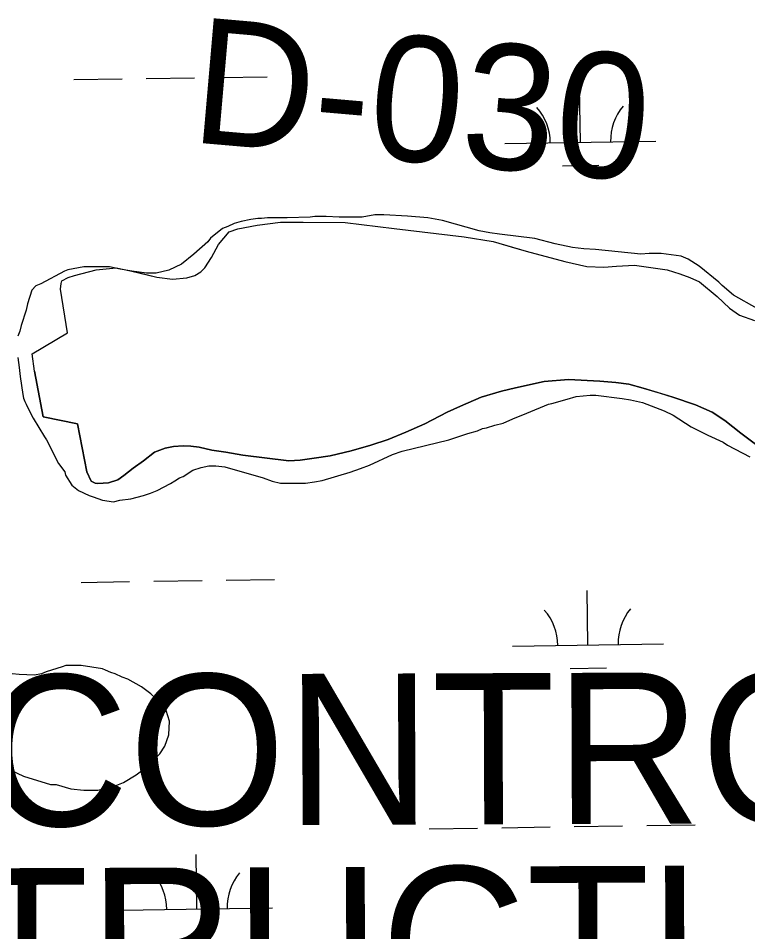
# Model space of a CAD drawing. Extents: x 3807117 to 3845308, y 337856 to 363736.
# Drawn here: x 3834347 to 3834830, y 345688 to 346293 of the extents above; entities that cross this region are included whole.
import ezdxf

# ---------------------------------------------------------------- set-up
doc = ezdxf.new("R2010")
doc.units = 0
for name, color, linetype in [('V-RIVR-IDEN', 7, 'Continuous'), ('V-RIVR-RANG-IDEN', 7, 'Continuous'), ('V-SITE-VEGE', 7, 'Continuous'), ('V-TOPO-SHOR', 7, 'Continuous'), ('V-WETL-SWMP', 7, 'Continuous')]:
    doc.layers.add(name, color=color, linetype=linetype)

msp = doc.modelspace()

# ---------------------------------------------------------------- linework, layer by layer
at = {"layer": 'V-SITE-VEGE'}
for points in [[(3834836.05, 346100.64), (3834820.36, 346109.37), (3834812.98, 346115.81), (3834810.67, 346118.11), (3834797.75, 346128.69), (3834790.37, 346133.29), (3834785.76, 346135.13), (3834772.39, 346136.95), (3834764.55, 346136.94), (3834759.02, 346136.47), (3834729.06, 346139.65), (3834721.22, 346140.1), (3834713.85, 346141.01), (3834702.32, 346143.3), (3834688.95, 346146.96), (3834665.44, 346149.69), (3834658.98, 346150.61), (3834652.07, 346151.98), (3834627.63, 346158.85), (3834617.95, 346160.68), (3834604.58, 346161.58), (3834588.91, 346162.48), (3834582.92, 346162.47), (3834574.62, 346161.08), (3834559.41, 346161.05), (3834550.65, 346161.5), (3834543.28, 346161.49), (3834540.05, 346161.02), (3834524.84, 346160.54), (3834511.94, 346160.52), (3834507.79, 346160.05), (3834505.49, 346160.05), (3834500.88, 346159.58), (3834494.43, 346158.19), (3834489.82, 346156.8), (3834485.68, 346154.95), (3834481.99, 346153.56), (3834474.16, 346147.1), (3834472.33, 346144.79), (3834463.12, 346136.48), (3834454.83, 346130.01), (3834446.54, 346125.85), (3834438.25, 346124), (3834431.8, 346123.99), (3834422.12, 346125.35), (3834414.28, 346126.72), (3834407.36, 346128.1), (3834390.31, 346128.07), (3834379.71, 346126.21), (3834377.41, 346125.28), (3834361.75, 346116.97), (3834358.52, 346115.58), (3834355.76, 346112.81), (3834353.01, 346103.59), (3834352.1, 346099.44), (3834348.89, 346089.29), (3834347.97, 346085.6), (3834346.59, 346082.37)], [(3834346.61, 346068.09), (3834347.54, 346061.63), (3834348.02, 346055.64), (3834349.88, 346043.66), (3834350.34, 346041.36), (3834351.27, 346039.05), (3834352.19, 346037.21), (3834354.5, 346032.15), (3834356.81, 346028), (3834364.21, 346015.57), (3834365.59, 346013.73), (3834369.29, 346006.36), (3834372.07, 346000.37), (3834373.45, 345998.07), (3834377.61, 345992.54), (3834378.07, 345990.24), (3834382.23, 345983.79), (3834386.85, 345980.11), (3834393.77, 345976.9), (3834396.53, 345975.98), (3834402.53, 345973.68), (3834409.9, 345972.77), (3834414.05, 345973.7), (3834421.42, 345974.64), (3834429.72, 345976.95), (3834434.32, 345978.34), (3834438.93, 345980.19), (3834447.68, 345984.82), (3834450.44, 345986.66), (3834453.67, 345988.51), (3834455.97, 345989.44), (3834462.41, 345993.6), (3834467.94, 345995.45), (3834473.01, 345996.38), (3834477.62, 345996.38), (3834483.61, 345995.93), (3834508.98, 345988.6), (3834514.97, 345986.3), (3834520.5, 345984.93), (3834537.1, 345984.95), (3834543.08, 345985.89), (3834548.16, 345986.81), (3834566.58, 345992.37), (3834573.49, 345994.69), (3834579.48, 345997), (3834594.68, 346003.94), (3834601.13, 346006.25), (3834632, 346013.67), (3834644.44, 346017.84), (3834650.89, 346019.7), (3834654.11, 346021.08), (3834656.88, 346021.55), (3834662.4, 346023.4), (3834667.93, 346024.79), (3834674.38, 346027.57), (3834683.59, 346031.27), (3834697.87, 346037.28), (3834700.18, 346037.74), (3834710.31, 346040.53), (3834716.3, 346042.38), (3834725.52, 346043.32), (3834729.21, 346043.32), (3834746.72, 346041.04), (3834752.26, 346040.13), (3834760.09, 346038.3), (3834774.39, 346032.79), (3834780.39, 346030.03), (3834792.38, 346022.22), (3834803.45, 346016.7), (3834813.6, 346012.11), (3834816.37, 346010.27), (3834831.13, 346002.46)], [(3834341.96, 345795.22), (3834350.26, 345791.09), (3834368.25, 345785.58), (3834371.94, 345785.59), (3834381.62, 345782.84), (3834390.38, 345781.93), (3834399.59, 345781.94), (3834411.11, 345784.73), (3834416.64, 345787.04), (3834424.93, 345792.12), (3834430.45, 345796.28), (3834440.58, 345805.97), (3834443.8, 345811.05), (3834446.55, 345818.43), (3834447, 345827.64), (3834444.68, 345834.55), (3834441.91, 345837.78), (3834440.53, 345840.08), (3834434.53, 345845.6), (3834428.53, 345850.2), (3834419.3, 345855.26), (3834415.61, 345856.63), (3834411, 345858.93), (3834408.23, 345859.85), (3834404.54, 345861.23), (3834402.7, 345862.15), (3834388.41, 345864.43), (3834378.27, 345864.41), (3834375.96, 345863.49), (3834365.37, 345860.24), (3834362.14, 345858.86), (3834357.54, 345857.93), (3834347.4, 345858.37), (3834342.79, 345858.83)]]:
    msp.add_lwpolyline(points, dxfattribs=at)
at = {"layer": 'V-TOPO-SHOR'}
for points in [[(3834357.68, 346059.14), (3834356.04, 346070.62), (3834379.38, 346084.51), (3834374.78, 346113.41), (3834375.17, 346117.17), (3834375.76, 346118.95), (3834379.92, 346121.13), (3834384.07, 346122.53), (3834398.52, 346126.11), (3834411.58, 346127.52), (3834421.09, 346125.55), (3834428.81, 346123.78), (3834438.71, 346121.42), (3834449.01, 346120.05), (3834458.51, 346120.86), (3834463.85, 346122.45), (3834467.81, 346124.83), (3834470.38, 346127.41), (3834474.72, 346134.35), (3834479.46, 346142.86), (3834486.38, 346151.39), (3834492.31, 346153.38), (3834504.98, 346155.77), (3834520.42, 346157.77), (3834535.46, 346157.8), (3834563.38, 346157.44), (3834595.65, 346153.53), (3834642.18, 346148.06), (3834661.19, 346144.92), (3834673.27, 346141.38), (3834683.17, 346138.42), (3834708.72, 346131.73), (3834723.18, 346128.39), (3834734.46, 346128.01), (3834742.97, 346128.62), (3834754.85, 346129.23), (3834776.43, 346126.1), (3834784.95, 346123.53), (3834791.48, 346121.17), (3834797.82, 346118.21), (3834809.52, 346108.53), (3834817.65, 346100.82), (3834824.38, 346096.28), (3834834.29, 346092.73)], [(3834357.68, 346059.14), (3834363.26, 346028.92), (3834385.98, 346024.21), (3834392.35, 345992.61), (3834395.13, 345986.3), (3834397.7, 345985.12), (3834399.48, 345984.72), (3834406.59, 345985.13), (3834412.71, 345987.31), (3834416.85, 345990.08), (3834422.97, 345994.84), (3834429.68, 345999.78), (3834436.98, 346005.52), (3834444.09, 346008.1), (3834449.62, 346009.3), (3834455.94, 346009.7), (3834461.08, 346009.51), (3834466.61, 346008.73), (3834474.91, 346006.96), (3834484.19, 346005.6), (3834495.46, 346003.44), (3834526.08, 345999.73), (3834533.39, 346000.34), (3834542.67, 346001.54), (3834553.34, 346003.13), (3834567.16, 346006.51), (3834580.2, 346010.09), (3834591.84, 346013.86), (3834603.49, 346018.82), (3834615.93, 346024.37), (3834630.73, 346031.9), (3834639.62, 346036.06), (3834653.24, 346042), (3834666.86, 346045.98), (3834675.95, 346048.16), (3834695.1, 346052.34), (3834711.1, 346053.55), (3834731.84, 346052.59), (3834742.51, 346051.62), (3834751.01, 346050.45), (3834760.5, 346047.9), (3834771.76, 346044.56), (3834780.26, 346042), (3834795.28, 346036.89), (3834806.15, 346031.97), (3834814.66, 346026.45), (3834825.34, 346018.17), (3834838.59, 346008.11)]]:
    msp.add_lwpolyline(points, dxfattribs=at)
at = {"layer": 'V-WETL-SWMP'}
for p, q in [((3834383.55, 346252.03), (3834415.55, 346252.51)), ((3834431.54, 346252.75), (3834463.54, 346253.23)), ((3834479.54, 346253.47), (3834511.54, 346253.95)), ((3834719.05, 346210.62), (3834718.51, 346246.62)), ((3834669.06, 346209.87), (3834769.05, 346211.37)), ((3834707.28, 346195.01), (3834731.28, 346195.37)), ((3834492.31, 346153.38), (3834504.98, 346155.77)), ((3834504.98, 346155.77), (3834520.42, 346157.77)), ((3834520.42, 346157.77), (3834535.46, 346157.8)), ((3834535.46, 346157.8), (3834563.37, 346157.44)), ((3834563.37, 346157.44), (3834595.65, 346153.53)), ((3834479.46, 346142.86), (3834486.38, 346151.39)), ((3834486.38, 346151.39), (3834492.31, 346153.38)), ((3834595.65, 346153.53), (3834642.18, 346148.06)), ((3834642.18, 346148.06), (3834661.19, 346144.92)), ((3834474.72, 346134.34), (3834479.46, 346142.86)), ((3834661.19, 346144.92), (3834683.17, 346138.42)), ((3834683.17, 346138.42), (3834708.72, 346131.73)), ((3834470.38, 346127.41), (3834474.72, 346134.34)), ((3834708.72, 346131.73), (3834723.18, 346128.39)), ((3834384.07, 346122.53), (3834398.52, 346126.11)), ((3834398.52, 346126.11), (3834411.58, 346127.52)), ((3834411.58, 346127.52), (3834421.09, 346125.55)), ((3834421.09, 346125.55), (3834438.71, 346121.42)), ((3834463.85, 346122.45), (3834467.81, 346124.83)), ((3834467.81, 346124.83), (3834470.38, 346127.41)), ((3834723.18, 346128.39), (3834734.46, 346128.01)), ((3834734.46, 346128.01), (3834742.97, 346128.62)), ((3834742.97, 346128.62), (3834754.85, 346129.23)), ((3834754.85, 346129.23), (3834776.43, 346126.1)), ((3834776.43, 346126.1), (3834784.95, 346123.53)), ((3834784.95, 346123.53), (3834791.48, 346121.17)), ((3834375.17, 346117.17), (3834375.76, 346118.95)), ((3834375.76, 346118.95), (3834379.92, 346121.13)), ((3834379.92, 346121.13), (3834384.07, 346122.53)), ((3834438.71, 346121.42), (3834449.01, 346120.05)), ((3834449.01, 346120.05), (3834458.51, 346120.86)), ((3834458.51, 346120.86), (3834463.85, 346122.45)), ((3834791.48, 346121.17), (3834797.82, 346118.21)), ((3834797.82, 346118.21), (3834809.52, 346108.53)), ((3834374.78, 346113.41), (3834375.17, 346117.17)), ((3834379.38, 346084.51), (3834374.78, 346113.41)), ((3834809.52, 346108.53), (3834817.65, 346100.82)), ((3834817.65, 346100.82), (3834824.38, 346096.28)), ((3834824.38, 346096.28), (3834834.29, 346092.73)), ((3834356.04, 346070.62), (3834379.38, 346084.51)), ((3834357.68, 346059.14), (3834356.04, 346070.62)), ((3834363.26, 346028.92), (3834357.68, 346059.14)), ((3834695.1, 346052.34), (3834675.95, 346048.16)), ((3834711.1, 346053.55), (3834695.1, 346052.34)), ((3834731.84, 346052.6), (3834711.1, 346053.55)), ((3834742.51, 346051.62), (3834731.84, 346052.6)), ((3834751.01, 346050.45), (3834742.51, 346051.62)), ((3834666.86, 346045.98), (3834653.24, 346042.01)), ((3834675.95, 346048.16), (3834666.86, 346045.98)), ((3834760.5, 346047.9), (3834751.01, 346050.45)), ((3834780.26, 346042), (3834760.5, 346047.9)), ((3834653.24, 346042.01), (3834639.62, 346036.06)), ((3834795.28, 346036.89), (3834780.26, 346042)), ((3834639.62, 346036.06), (3834630.73, 346031.9)), ((3834806.15, 346031.97), (3834795.28, 346036.89)), ((3834385.98, 346024.21), (3834363.26, 346028.92)), ((3834630.73, 346031.9), (3834615.93, 346024.37)), ((3834814.66, 346026.45), (3834806.15, 346031.97)), ((3834392.35, 345992.62), (3834385.98, 346024.21)), ((3834615.93, 346024.37), (3834603.49, 346018.82)), ((3834825.34, 346018.17), (3834814.66, 346026.45)), ((3834603.49, 346018.82), (3834591.84, 346013.86)), ((3834838.59, 346008.11), (3834825.34, 346018.17)), ((3834449.62, 346009.3), (3834444.09, 346008.1)), ((3834455.94, 346009.7), (3834449.62, 346009.3)), ((3834461.07, 346009.51), (3834455.94, 346009.7)), ((3834466.61, 346008.73), (3834461.07, 346009.51)), ((3834474.91, 346006.96), (3834466.61, 346008.73)), ((3834580.19, 346010.09), (3834567.16, 346006.51)), ((3834591.84, 346013.86), (3834580.19, 346010.09)), ((3834436.98, 346005.52), (3834429.68, 345999.78)), ((3834444.09, 346008.1), (3834436.98, 346005.52)), ((3834484.19, 346005.6), (3834474.91, 346006.96)), ((3834495.46, 346003.44), (3834484.19, 346005.6)), ((3834526.08, 345999.73), (3834495.46, 346003.44)), ((3834553.34, 346003.13), (3834542.67, 346001.54)), ((3834567.16, 346006.51), (3834553.34, 346003.13)), ((3834429.68, 345999.78), (3834422.97, 345994.84)), ((3834533.39, 346000.34), (3834526.08, 345999.73)), ((3834542.67, 346001.54), (3834533.39, 346000.34)), ((3834395.13, 345986.3), (3834392.35, 345992.62)), ((3834422.97, 345994.84), (3834416.85, 345990.08)), ((3834397.7, 345985.12), (3834395.13, 345986.3)), ((3834399.48, 345984.72), (3834397.7, 345985.12)), ((3834406.59, 345985.13), (3834399.48, 345984.72)), ((3834412.71, 345987.31), (3834406.59, 345985.13)), ((3834416.85, 345990.08), (3834412.71, 345987.31)), ((3834388.53, 345919.39), (3834420.53, 345919.87)), ((3834436.53, 345920.11), (3834468.52, 345920.59)), ((3834484.52, 345920.83), (3834516.52, 345921.31)), ((3834724.04, 345877.98), (3834723.5, 345913.98)), ((3834674.04, 345877.23), (3834774.03, 345878.73)), ((3834712.27, 345862.37), (3834736.27, 345862.73)), ((3834619, 345756.32), (3834651, 345756.8)), ((3834667, 345757.04), (3834698.99, 345757.52)), ((3834714.99, 345757.76), (3834746.99, 345758.24)), ((3834762.99, 345758.48), (3834794.98, 345758.96)), ((3834465.19, 345703.27), (3834464.65, 345739.27)), ((3834415.19, 345702.52), (3834515.18, 345704.02))]:
    msp.add_line(p, q, dxfattribs=at)
for centre, start, end in [((3834663.81, 346210.27), 0.08653, 41.63019), ((3834774.28, 346211.92), 140.08653, 181.63019), ((3834668.79, 345877.63), 0.08653, 41.63019), ((3834779.27, 345879.28), 140.08653, 181.63019), ((3834409.94, 345702.92), 0.08653, 41.63019), ((3834520.42, 345704.57), 140.08653, 181.63019)]:
    msp.add_arc(centre, 35.25, start, end, dxfattribs=at)

# ---------------------------------------------------------------- texts
at = {"layer": 'V-RIVR-IDEN'}
for s, p in [('CONTROL', (3834323.61, 345758.05)), ('STRUCTURE', (3834222.89, 345629.81))]:
    msp.add_text(s, height=100, rotation=0.21222, dxfattribs=at).set_placement(p)
at = {"layer": 'V-RIVR-RANG-IDEN'}
msp.add_text('D-030', height=83, rotation=355.02733, dxfattribs=at).set_placement((3834460.04, 346210.73))

doc.saveas('drawing.dxf')
